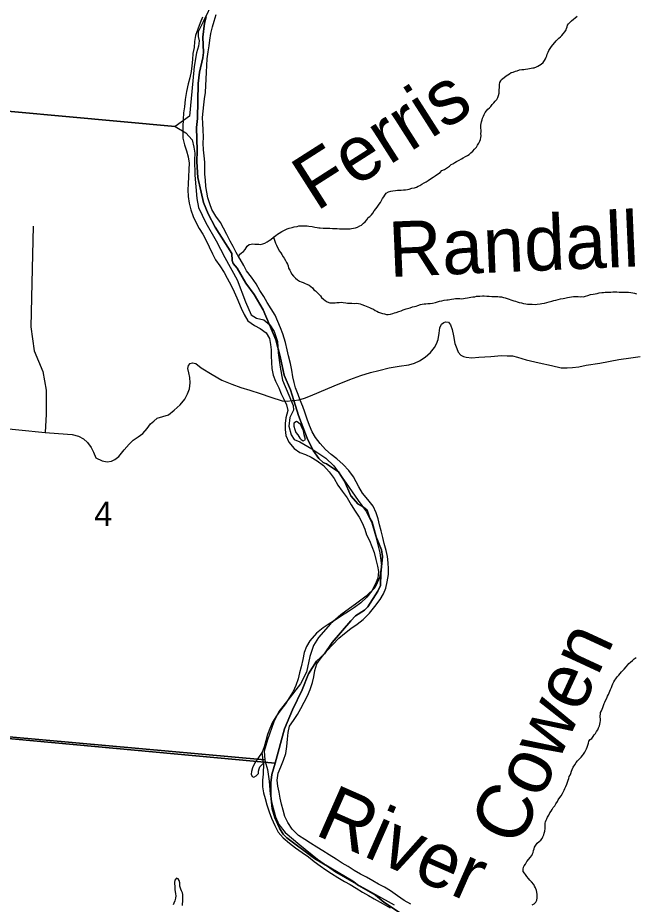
# Model space of a CAD drawing. Extents: x 0 to 1064, y 0 to 440.
# Drawn here: x 325.65 to 342.59, y 192.89 to 217.19 of the extents above; entities that cross this region are included whole.
import ezdxf

# ---------------------------------------------------------------- set-up
doc = ezdxf.new("R2010")
doc.units = 0
for name, color, linetype in [('GM_X_Major_River', 7, 'Continuous'), ('GM_X_Major_River_Text', 7, 'Continuous'), ('GM_X_Minor_Lake', 7, 'Continuous'), ('GM_X_Minor_River', 7, 'Continuous'), ('GM_X_Minor_River_Text', 7, 'Continuous'), ('GM_X_Section', 7, 'Continuous'), ('GM_X_Section_Text', 7, 'Continuous'), ('GM_X_State_Route', 7, 'Continuous'), ('GM_X_Township', 7, 'Continuous'), ('GM_X_Township_ROW', 7, 'Continuous')]:
    doc.layers.add(name, color=color, linetype=linetype)

msp = doc.modelspace()

# ---------------------------------------------------------------- linework, layer by layer
at = {"layer": 'GM_X_Major_River'}
msp.add_line((332.394, 196.751), (332.359, 197.052), dxfattribs=at)
for points in [[(330.721, 217.207), (330.651, 217.05), (330.588, 216.875), (330.531, 216.706), (330.498, 216.537), (330.489, 216.373), (330.456, 216.21), (330.448, 216.046), (330.427, 215.871), (330.406, 215.713), (330.373, 215.544), (330.328, 215.381), (330.276, 215.163), (330.248, 214.951), (330.221, 214.751), (330.2, 214.582), (330.185, 214.4), (330.182, 214.206), (330.18, 214.048), (330.183, 213.884), (330.223, 213.702), (330.281, 213.537), (330.327, 213.372), (330.349, 213.202), (330.346, 213.026), (330.331, 212.832), (330.322, 212.632), (330.319, 212.474), (330.322, 212.292), (330.35, 212.104), (330.396, 211.921), (330.466, 211.738), (330.542, 211.567), (330.63, 211.408), (330.731, 211.254), (330.82, 211.083), (330.902, 210.906), (330.99, 210.716), (331.079, 210.557), (331.198, 210.392), (331.31, 210.202), (331.399, 210.049), (331.505, 209.853), (331.587, 209.676), (331.664, 209.511), (331.781, 209.224), (331.857, 209.052), (331.964, 208.881), (332.144, 208.751), (332.3, 208.669), (332.469, 208.551), (332.557, 208.398), (332.585, 208.234), (332.601, 208.082), (332.598, 207.918), (332.608, 207.742), (332.617, 207.572), (332.657, 207.39), (332.721, 207.225), (332.81, 207.047), (332.88, 206.883)], [(330.903, 216.415), (330.917, 216.579), (330.951, 216.754), (330.996, 216.936), (331.035, 217.093), (331.092, 217.274)], [(331.718, 210.629), (331.641, 210.755), (331.564, 210.914), (331.475, 211.067), (331.387, 211.244), (331.299, 211.422), (331.21, 211.575), (331.085, 211.746), (330.973, 211.93), (330.92, 212.089), (330.868, 212.253), (330.84, 212.412), (330.812, 212.564), (330.797, 212.74), (330.787, 212.904), (330.784, 213.074), (330.78, 213.232), (330.765, 213.408), (330.749, 213.566), (330.74, 213.748), (330.742, 213.918), (330.733, 214.118), (330.724, 214.294), (330.72, 214.458), (330.741, 214.628), (330.756, 214.804), (330.777, 214.967), (330.798, 215.137), (330.813, 215.331), (330.822, 215.506), (330.831, 215.694), (330.834, 215.876), (330.849, 216.064), (330.876, 216.252), (330.903, 216.415)], [(333.8, 199.29), (333.852, 199.477), (333.97, 199.645), (334.124, 199.831), (334.291, 200.004), (334.458, 200.178), (334.611, 200.309), (334.784, 200.446), (334.956, 200.564), (335.122, 200.695), (335.294, 200.862), (335.443, 201.048), (335.592, 201.24), (335.685, 201.396), (335.742, 201.553), (335.787, 201.728), (335.821, 201.922), (335.823, 202.08), (335.814, 202.25), (335.792, 202.42), (335.758, 202.584), (335.701, 202.779), (335.661, 202.938), (335.615, 203.121), (335.575, 203.285), (335.535, 203.449), (335.477, 203.62), (335.395, 203.797), (335.252, 203.982), (335.109, 204.154), (335.002, 204.331), (334.855, 204.607), (334.73, 204.779), (334.58, 204.945), (334.407, 205.093), (334.251, 205.217), (334.095, 205.353), (333.946, 205.519), (333.821, 205.679), (333.726, 205.838), (333.65, 206.015), (333.592, 206.18), (333.528, 206.375), (333.469, 206.528), (333.399, 206.705), (333.341, 206.863), (333.271, 207.04), (333.231, 207.193), (333.197, 207.345), (333.169, 207.527), (333.13, 207.71), (333.078, 207.917), (333.038, 208.088), (332.999, 208.282), (332.924, 208.526), (332.859, 208.691), (332.789, 208.862), (332.707, 209.039), (332.606, 209.205), (332.488, 209.382), (332.399, 209.548), (332.292, 209.713), (332.192, 209.891), (332.061, 210.075), (331.93, 210.247), (331.848, 210.4), (331.753, 210.571), (331.718, 210.629)], [(332.88, 206.883), (332.95, 206.73), (333.021, 206.577), (333.055, 206.425), (333.003, 206.225), (332.982, 206.062), (332.986, 205.904), (333.008, 205.734), (333.084, 205.557), (333.233, 205.384), (333.389, 205.273), (333.546, 205.216), (333.703, 205.14), (333.865, 205.041), (334.033, 204.911), (334.195, 204.738), (334.326, 204.56), (334.432, 204.377), (334.545, 204.211), (334.682, 204.027), (334.8, 203.837), (334.907, 203.659), (335.013, 203.494), (335.096, 203.341), (335.166, 203.17), (335.218, 203.017), (335.295, 202.859), (335.365, 202.694), (335.423, 202.529), (335.475, 202.34), (335.515, 202.157), (335.543, 202.005), (335.528, 201.829), (335.458, 201.649), (335.364, 201.474), (335.228, 201.306), (335.062, 201.151), (334.89, 201.02), (334.718, 200.914), (334.534, 200.789), (334.356, 200.677), (334.191, 200.576), (334.025, 200.463), (333.846, 200.315), (333.661, 200.111), (333.567, 199.955), (333.51, 199.792), (333.471, 199.592), (333.425, 199.393), (333.38, 199.23), (333.341, 199.066), (333.277, 198.879), (333.208, 198.723), (333.096, 198.542), (332.996, 198.38), (332.866, 198.212), (332.748, 198.05), (332.642, 197.882), (332.561, 197.701), (332.503, 197.538), (332.458, 197.363), (332.407, 197.2), (332.359, 197.052)], [(333.293, 206.124), (333.226, 206.076), (333.224, 205.991), (333.253, 205.9), (333.282, 205.821), (333.336, 205.753), (333.389, 205.667)], [(333.389, 205.667), (333.425, 205.63), (333.479, 205.587), (333.541, 205.628), (333.523, 205.689), (333.506, 205.756), (333.49, 205.866), (333.454, 205.939), (333.413, 206.025), (333.341, 206.093), (333.293, 206.124)], [(336.433, 192.884), (336.252, 192.99), (336.066, 193.114), (335.874, 193.257), (335.712, 193.35), (335.549, 193.438), (335.386, 193.531), (335.212, 193.625), (335.055, 193.712), (334.881, 193.812), (334.712, 193.918), (334.55, 194.012), (334.381, 194.123), (334.195, 194.242), (334.021, 194.353), (333.852, 194.453), (333.684, 194.565), (333.521, 194.665), (333.353, 194.77), (333.18, 194.943), (333.061, 195.127), (332.979, 195.292), (332.933, 195.463), (332.887, 195.627), (332.853, 195.792), (332.819, 195.956), (332.785, 196.126), (332.763, 196.29), (332.791, 196.478), (332.866, 196.653), (332.942, 196.84), (333.005, 197.015), (333.033, 197.215), (333.048, 197.415), (333.069, 197.596), (333.108, 197.772), (333.214, 197.928), (333.32, 198.09), (333.413, 198.252), (333.507, 198.427), (333.595, 198.601), (333.671, 198.776), (333.734, 198.963), (333.773, 199.12), (333.8, 199.29)], [(332.359, 197.052), (332.157, 196.767), (332.088, 196.629), (332.063, 196.526), (332.055, 196.453), (332.079, 196.392), (332.127, 196.373), (332.194, 196.402), (332.256, 196.474), (332.257, 196.535), (332.276, 196.595), (332.295, 196.65), (332.394, 196.751)], [(332.394, 196.751), (332.383, 196.448), (332.362, 196.285), (332.366, 196.109), (332.394, 195.944), (332.44, 195.786), (332.479, 195.609), (332.543, 195.42), (332.613, 195.249), (332.701, 195.041), (332.796, 194.864), (332.927, 194.71), (333.107, 194.562), (333.269, 194.432), (333.449, 194.308), (333.623, 194.184), (333.779, 194.06), (333.941, 193.942), (334.097, 193.83), (334.26, 193.731), (334.428, 193.619), (334.609, 193.513), (334.765, 193.426), (334.928, 193.326), (335.102, 193.22), (335.271, 193.127), (335.427, 193.039), (335.674, 192.896), (335.861, 192.79)]]:
    msp.add_lwpolyline(points, dxfattribs=at)
at = {"layer": 'GM_X_Minor_Lake'}
msp.add_lwpolyline([(330.167, 192.853), (330.174, 192.907), (330.181, 192.95), (330.182, 193.005), (330.183, 193.047), (330.184, 193.096), (330.18, 193.151), (330.168, 193.2), (330.139, 193.255), (330.128, 193.298), (330.099, 193.378), (330.1, 193.42), (330.095, 193.469), (330.078, 193.536), (330.049, 193.579), (330.007, 193.598), (329.963, 193.55), (329.955, 193.478), (329.958, 193.344), (329.963, 193.283), (329.968, 193.234), (329.979, 193.173), (329.984, 193.118), (329.976, 193.051), (329.962, 192.984), (329.93, 192.918), (329.911, 192.87)], dxfattribs=at)
at = {"layer": 'GM_X_Minor_River'}
for points in [[(340.715, 216.941), (340.728, 216.983), (340.759, 217.025), (340.835, 217.109), (340.89, 217.15), (340.934, 217.186), (340.996, 217.234)], [(337.103, 212.855), (337.165, 212.897), (337.239, 212.95), (337.283, 212.998), (337.351, 213.033), (337.407, 213.069), (337.493, 213.122), (337.537, 213.164), (337.586, 213.187), (337.636, 213.223), (337.685, 213.246), (337.753, 213.282), (337.821, 213.323), (337.864, 213.346), (337.932, 213.382), (337.982, 213.411), (338.031, 213.441), (338.075, 213.483), (338.131, 213.536), (338.181, 213.59), (338.231, 213.644), (338.263, 213.692), (338.3, 213.752), (338.326, 213.807), (338.339, 213.849), (338.353, 213.91), (338.36, 213.952), (338.355, 214.019), (338.356, 214.062), (338.357, 214.104), (338.352, 214.159), (338.353, 214.202), (338.354, 214.245), (338.361, 214.293), (338.369, 214.336), (338.388, 214.39), (338.395, 214.432), (338.421, 214.487), (338.446, 214.541), (338.472, 214.589), (338.51, 214.637), (338.547, 214.679), (338.585, 214.721), (338.628, 214.757), (338.666, 214.811), (338.71, 214.853), (338.747, 214.901), (338.791, 214.949), (338.817, 215.003), (338.836, 215.057), (338.85, 215.124), (338.857, 215.179), (338.858, 215.221), (338.859, 215.264), (338.86, 215.313), (338.861, 215.355), (338.869, 215.41), (338.9, 215.458), (338.919, 215.5), (338.988, 215.548), (339.05, 215.595), (339.093, 215.625), (339.136, 215.655), (339.18, 215.684), (339.241, 215.701), (339.303, 215.725), (339.346, 215.736), (339.407, 215.759), (339.475, 215.77), (339.53, 215.775), (339.578, 215.78), (339.64, 215.792), (339.683, 215.797), (339.732, 215.808), (339.774, 215.813), (339.817, 215.819), (339.873, 215.842), (339.916, 215.86), (339.959, 215.889), (340.002, 215.919), (340.058, 215.966), (340.096, 216.021), (340.128, 216.063), (340.141, 216.105), (340.16, 216.147), (340.173, 216.19), (340.193, 216.244), (340.218, 216.292), (340.25, 216.346), (340.288, 216.401), (340.326, 216.449), (340.382, 216.515), (340.413, 216.557), (340.488, 216.634), (340.538, 216.664), (340.575, 216.706), (340.613, 216.748), (340.657, 216.802), (340.689, 216.856), (340.702, 216.898), (340.715, 216.941)], [(331.718, 210.629), (331.735, 210.695), (331.791, 210.743), (331.84, 210.778), (331.89, 210.832), (331.916, 210.88), (331.941, 210.923), (332.003, 210.97), (332.058, 210.981), (332.101, 210.987), (332.156, 210.986), (332.217, 210.978), (332.266, 210.978), (332.308, 210.977), (332.376, 210.994), (332.431, 211.011), (332.493, 211.046), (332.549, 211.082), (332.592, 211.112), (332.667, 211.171), (332.729, 211.219), (332.772, 211.26), (332.822, 211.284), (332.89, 211.331), (332.945, 211.355), (332.988, 211.378), (333.044, 211.402), (333.099, 211.419), (333.179, 211.442), (333.234, 211.459), (333.314, 211.47), (333.363, 211.481), (333.424, 211.486), (333.467, 211.485), (333.534, 211.484), (333.589, 211.483), (333.637, 211.476), (333.722, 211.462), (333.795, 211.449), (333.862, 211.435), (333.905, 211.434), (333.948, 211.434), (334.027, 211.42), (334.087, 211.419), (334.142, 211.418), (334.209, 211.417), (334.282, 211.409), (334.343, 211.408), (334.411, 211.413), (334.478, 211.406), (334.539, 211.405), (334.6, 211.404), (334.661, 211.402), (334.716, 211.407), (334.764, 211.407), (334.807, 211.412), (334.856, 211.417), (334.917, 211.428), (334.973, 211.445), (335.034, 211.481), (335.078, 211.504), (335.134, 211.558), (335.177, 211.594), (335.221, 211.648), (335.265, 211.714), (335.309, 211.738), (335.352, 211.785), (335.39, 211.833), (335.422, 211.9), (335.478, 211.96), (335.523, 212.026), (335.566, 212.08), (335.598, 212.122), (335.63, 212.176), (335.655, 212.236), (335.693, 212.284), (335.718, 212.327), (335.756, 212.381), (335.818, 212.416), (335.88, 212.439), (335.935, 212.444), (336.008, 212.455), (336.069, 212.46), (336.118, 212.465), (336.167, 212.464), (336.234, 212.469), (336.283, 212.468), (336.338, 212.48), (336.387, 212.491), (336.461, 212.514), (336.528, 212.531), (336.584, 212.548), (336.633, 212.572), (336.676, 212.595), (336.732, 212.631), (336.793, 212.66), (336.855, 212.695), (336.911, 212.731), (336.973, 212.772), (337.041, 212.82), (337.103, 212.855)], [(332.667, 211.171), (332.718, 211.012), (332.747, 210.957), (332.77, 210.907), (332.806, 210.846), (332.823, 210.803), (332.864, 210.747), (332.894, 210.698), (332.929, 210.637), (332.959, 210.594), (332.994, 210.538), (333.023, 210.477), (333.046, 210.434), (333.064, 210.385), (333.081, 210.323), (333.11, 210.268), (333.139, 210.213), (333.163, 210.17), (333.21, 210.108), (333.27, 210.052), (333.323, 210.003), (333.378, 209.971), (333.42, 209.946), (333.481, 209.933), (333.535, 209.907), (333.583, 209.882), (333.643, 209.857), (333.685, 209.825), (333.733, 209.788), (333.775, 209.726), (333.817, 209.701), (333.865, 209.658), (333.912, 209.608), (333.954, 209.565), (333.984, 209.522), (334.038, 209.478), (334.085, 209.435), (334.139, 209.397), (334.206, 209.378), (334.261, 209.371), (334.31, 209.37), (334.359, 209.375), (334.407, 209.38), (334.469, 209.385), (334.518, 209.39), (334.578, 209.383), (334.645, 209.376), (334.694, 209.369), (334.755, 209.362), (334.81, 209.361), (334.883, 209.359), (334.95, 209.364), (334.993, 209.357), (335.041, 209.344), (335.09, 209.331), (335.162, 209.305), (335.211, 209.286), (335.253, 209.267), (335.295, 209.248), (335.356, 209.223), (335.404, 209.198), (335.458, 209.166), (335.5, 209.147), (335.548, 209.122), (335.603, 209.103), (335.651, 209.083), (335.706, 209.07), (335.761, 209.057), (335.809, 209.056), (335.877, 209.067), (335.938, 209.084), (335.987, 209.096), (336.03, 209.113), (336.104, 209.136), (336.165, 209.159), (336.221, 209.183), (336.301, 209.205), (336.344, 209.217), (336.411, 209.24), (336.473, 209.263), (336.528, 209.274), (336.577, 209.286), (336.62, 209.303), (336.7, 209.326), (336.743, 209.337), (336.798, 209.342), (336.841, 209.348), (336.896, 209.353), (336.963, 209.358), (337.024, 209.369), (337.11, 209.385), (337.165, 209.403), (337.221, 209.42), (337.282, 209.431), (337.349, 209.448), (337.417, 209.453), (337.459, 209.458), (337.502, 209.463), (337.551, 209.475), (337.612, 209.486), (337.655, 209.491)], [(337.655, 209.491), (337.716, 209.49), (337.771, 209.489), (337.832, 209.488), (337.875, 209.493), (337.918, 209.498), (337.985, 209.509), (338.077, 209.526), (338.132, 209.537), (338.187, 209.542), (338.236, 209.554), (338.279, 209.559), (338.328, 209.558), (338.401, 209.563), (338.444, 209.568), (338.511, 209.561), (338.578, 209.559), (338.657, 209.552), (338.724, 209.551), (338.773, 209.55), (338.815, 209.543), (338.864, 209.536), (338.919, 209.535), (338.974, 209.522), (339.022, 209.509), (339.071, 209.49), (339.125, 209.47), (339.173, 209.457), (339.258, 209.425), (339.301, 209.418), (339.349, 209.399), (339.398, 209.386), (339.464, 209.373), (339.519, 209.36), (339.586, 209.346), (339.634, 209.339), (339.689, 209.338), (339.762, 209.337), (339.842, 209.329), (339.897, 209.334), (339.976, 209.345), (340.025, 209.356), (340.093, 209.367), (340.16, 209.384), (340.228, 209.401), (340.301, 209.418), (340.356, 209.436), (340.405, 209.447), (340.467, 209.464), (340.534, 209.481), (340.608, 209.492), (340.657, 209.503), (340.724, 209.52), (340.786, 209.531), (340.841, 209.542), (340.89, 209.548), (340.951, 209.546), (341.024, 209.545), (341.072, 209.538), (341.115, 209.543), (341.17, 209.542), (341.219, 209.56), (341.281, 209.577), (341.361, 209.6), (341.434, 209.611), (341.489, 209.622), (341.544, 209.633), (341.6, 209.644), (341.667, 209.655), (341.71, 209.66), (341.759, 209.666), (341.813, 209.665), (341.868, 209.67), (341.917, 209.669), (341.972, 209.674), (342.027, 209.673), (342.076, 209.672), (342.143, 209.665), (342.204, 209.664), (342.259, 209.669), (342.308, 209.668), (342.35, 209.667), (342.399, 209.666), (342.46, 209.659), (342.515, 209.652), (342.563, 209.639), (342.618, 209.619)], [(340.335, 195.54), (340.379, 195.581), (340.411, 195.636), (340.449, 195.702), (340.474, 195.744), (340.519, 195.816), (340.55, 195.858), (340.588, 195.918), (340.62, 195.973), (340.639, 196.015), (340.652, 196.057), (340.678, 196.112), (340.71, 196.178), (340.729, 196.232), (340.743, 196.287), (340.762, 196.329), (340.775, 196.384), (340.801, 196.426), (340.82, 196.474), (340.84, 196.535), (340.859, 196.577), (340.885, 196.643), (340.929, 196.71), (340.967, 196.77), (341.005, 196.818), (341.055, 196.872), (341.105, 196.919), (341.136, 196.961), (341.168, 197.003), (341.199, 197.052), (341.225, 197.094), (341.25, 197.148), (341.269, 197.19), (341.289, 197.251), (341.303, 197.305), (341.316, 197.36), (341.347, 197.402), (341.391, 197.432), (341.429, 197.486), (341.46, 197.528), (341.492, 197.57), (341.523, 197.618), (341.561, 197.672), (341.581, 197.726), (341.606, 197.781), (341.613, 197.823), (341.62, 197.872), (341.628, 197.92), (341.629, 197.969), (341.624, 198.012), (341.625, 198.054), (341.632, 198.097), (341.633, 198.139), (341.658, 198.188), (341.677, 198.23), (341.697, 198.284), (341.716, 198.333), (341.736, 198.387), (341.755, 198.429), (341.768, 198.472), (341.806, 198.538), (341.82, 198.586), (341.851, 198.634), (341.89, 198.725), (341.903, 198.773), (341.935, 198.828), (341.954, 198.882), (341.974, 198.93), (341.999, 198.985), (342.025, 199.027), (342.05, 199.069), (342.088, 199.123), (342.132, 199.165), (342.175, 199.213), (342.207, 199.261), (342.282, 199.333), (342.338, 199.392), (342.382, 199.446), (342.413, 199.488), (342.457, 199.524), (342.513, 199.572), (342.556, 199.614), (342.612, 199.655)], [(339.763, 192.872), (339.812, 192.901), (339.856, 192.943), (339.888, 192.997), (339.895, 193.058), (339.896, 193.107), (339.891, 193.15), (339.887, 193.217), (339.875, 193.259), (339.847, 193.339), (339.823, 193.382), (339.8, 193.431), (339.74, 193.499), (339.699, 193.549), (339.657, 193.592), (339.61, 193.648), (339.574, 193.697), (339.545, 193.74), (339.515, 193.783), (339.51, 193.844), (339.524, 193.899), (339.543, 193.941), (339.575, 193.989), (339.613, 194.055), (339.663, 194.122), (339.707, 194.169), (339.745, 194.223), (339.77, 194.266), (339.783, 194.308), (339.796, 194.356), (339.81, 194.405), (339.823, 194.453), (339.855, 194.508), (339.899, 194.562), (339.948, 194.603), (339.992, 194.645), (340.036, 194.693), (340.055, 194.735), (340.075, 194.79), (340.088, 194.832), (340.107, 194.892), (340.115, 194.965), (340.117, 195.044), (340.118, 195.105), (340.125, 195.148), (340.138, 195.19), (340.158, 195.232), (340.183, 195.275), (340.215, 195.329), (340.247, 195.389), (340.278, 195.437), (340.31, 195.485), (340.335, 195.54)]]:
    msp.add_lwpolyline(points, dxfattribs=at)
at = {"layer": 'GM_X_Section'}
for points in [[(331.02, 217.659), (330.737, 217.082), (330.599, 216.8), (330.603, 216.672), (330.625, 216.557), (330.61, 216.406), (330.559, 216.231), (330.486, 215.857), (330.455, 215.457), (330.359, 214.489), (329.967, 214.211), (322.568, 214.885), (323.945, 229.294)], [(322.568, 214.885), (329.967, 214.211), (330.266, 214.037), (330.433, 213.846), (330.484, 213.645), (330.511, 213.481), (330.496, 213.293), (330.507, 212.875), (330.562, 212.232), (330.613, 211.989), (330.811, 211.567), (331.094, 211.078), (331.334, 210.619), (331.669, 210.007), (331.901, 209.403), (332.058, 209.049), (332.202, 208.956), (332.401, 208.904), (332.568, 208.774), (332.68, 208.59), (332.779, 208.316), (332.798, 208.006), (332.845, 207.606), (332.912, 207.253), (333.086, 206.844), (333.209, 206.563), (333.213, 206.43), (333.118, 206.232), (333.09, 205.996), (333.146, 205.753), (333.235, 205.624), (333.391, 205.566), (333.715, 205.373), (334.099, 205.112), (334.319, 204.902), (334.656, 204.43), (334.987, 203.957), (335.218, 203.644), (335.364, 203.339), (335.467, 202.992), (335.581, 202.523), (335.623, 202.171), (335.575, 201.833), (335.443, 201.562), (335.208, 201.33), (334.951, 201.141), (334.509, 200.821), (334.232, 200.578), (333.904, 200.201), (333.761, 199.98), (333.659, 199.679), (333.573, 199.25), (333.404, 198.932), (333.057, 198.477), (332.815, 198.172), (332.671, 197.884), (332.505, 197.39), (332.408, 197.083), (332.429, 196.846), (321.14, 197.859)], [(319.799, 181.959), (321.14, 197.859), (332.429, 196.846), (332.434, 196.798), (332.497, 196.584), (332.546, 196.256), (332.576, 195.904), (332.62, 195.655), (332.717, 195.284), (332.816, 195.07), (332.988, 194.849), (333.388, 194.515), (333.872, 194.119), (334.393, 193.758), (334.867, 193.484), (335.971, 192.871)]]:
    msp.add_lwpolyline(points, dxfattribs=at)
at = {"layer": 'GM_X_State_Route'}
msp.add_lwpolyline([(324.751, 205.984), (325.683, 205.89), (326.406, 205.82), (326.525, 205.809), (327.148, 205.76), (327.323, 205.716), (327.456, 205.648), (327.57, 205.544), (327.666, 205.409), (327.731, 205.281), (327.796, 205.129), (327.971, 205.043), (328.104, 205.017), (328.226, 205.034), (328.317, 205.075), (328.427, 205.165), (328.568, 205.34), (328.709, 205.502), (328.819, 205.61), (328.953, 205.699), (329.087, 205.795), (329.198, 205.933), (329.29, 206.06), (329.382, 206.131), (329.479, 206.209), (329.631, 206.256), (329.783, 206.303), (329.942, 206.429), (330.107, 206.579), (330.236, 206.729), (330.31, 206.88), (330.36, 207.019), (330.38, 207.182), (330.369, 207.328), (330.34, 207.455), (330.317, 207.577), (330.336, 207.655), (330.379, 207.709), (330.446, 207.733), (330.536, 207.714), (330.687, 207.591), (330.982, 207.406), (331.247, 207.258), (331.524, 207.14), (331.772, 207.053), (332.02, 206.978), (332.304, 206.89), (332.594, 206.79), (332.908, 206.69), (333.041, 206.677), (333.174, 206.693), (333.22, 206.699), (333.356, 206.716), (333.514, 206.763), (333.679, 206.822), (333.916, 206.928), (334.33, 207.1), (334.761, 207.272), (335.06, 207.384), (335.327, 207.46), (335.558, 207.518), (335.837, 207.588), (336.116, 207.634), (336.377, 207.673), (336.535, 207.72), (336.669, 207.786), (336.822, 207.881), (336.968, 208.013), (337.085, 208.145), (337.134, 208.254), (337.178, 208.369), (337.204, 208.544), (337.23, 208.689), (337.273, 208.786), (337.334, 208.834), (337.383, 208.851), (337.461, 208.845), (337.521, 208.771), (337.568, 208.644), (337.603, 208.467), (337.637, 208.255), (337.69, 208.121), (337.732, 208.017), (337.804, 207.938), (337.876, 207.907), (337.949, 207.882), (338.106, 207.868), (338.3, 207.885), (338.621, 207.906), (338.919, 207.933), (339.076, 207.925), (339.221, 207.918), (339.354, 207.88), (339.59, 207.811), (339.953, 207.729), (340.285, 207.652), (340.551, 207.595), (340.715, 207.588), (340.866, 207.604), (341.036, 207.615), (341.243, 207.661), (341.613, 207.718), (342.135, 207.816), (342.463, 207.867), (342.724, 207.901)], dxfattribs=at)
at = {"layer": 'GM_X_Township'}
for points in [[(330.822, 217.219), (330.776, 217.037), (330.729, 216.659), (330.744, 216.233), (330.73, 216.089), (330.634, 215.698), (330.597, 215.383), (330.581, 214.429), (330.557, 214.184), (330.571, 213.553), (330.56, 213.242), (330.589, 212.806), (330.746, 212.125), (330.871, 211.815), (331.064, 211.446), (331.522, 210.729), (331.528, 210.536), (331.564, 210.452), (331.669, 210.321), (331.905, 209.913), (332.135, 209.603), (332.384, 209.182), (332.729, 208.363), (332.847, 207.907), (332.958, 207.389), (333.129, 206.989), (333.22, 206.699), (333.349, 206.287), (333.593, 205.661), (333.755, 205.323), (333.906, 205.106), (334.028, 205.001), (334.122, 204.962), (334.445, 204.738), (334.614, 204.484), (334.784, 204.081), (334.989, 203.856), (335.138, 203.774), (335.231, 203.688), (335.303, 203.472), (335.367, 203.363), (335.485, 202.96), (335.625, 202.602), (335.652, 202.42), (335.605, 201.957), (335.602, 201.628), (335.53, 201.468), (335.254, 201.042), (335.161, 200.944), (334.916, 200.794), (334.787, 200.658), (334.276, 200.064), (334.065, 199.755), (333.844, 199.548), (333.621, 199.202), (333.451, 198.763), (333.185, 198.22), (332.966, 197.696), (332.707, 196.758), (321.129, 197.825)], [(336.145, 192.639), (335.694, 192.944), (335.463, 193.135), (334.994, 193.404), (334.841, 193.518), (333.787, 194.142), (333.034, 194.704), (332.927, 194.806), (332.831, 194.976), (332.703, 195.259), (332.63, 195.504), (332.594, 195.869), (332.596, 196.216), (332.621, 196.442), (332.707, 196.758), (332.966, 197.696), (333.185, 198.22), (333.451, 198.763), (333.621, 199.202), (333.844, 199.548), (334.065, 199.755), (334.276, 200.064), (334.787, 200.658), (334.916, 200.794), (335.161, 200.944), (335.254, 201.042), (335.53, 201.468), (335.602, 201.628), (335.605, 201.957), (335.652, 202.42), (335.625, 202.602), (335.485, 202.96), (335.367, 203.363), (335.303, 203.472), (335.231, 203.688), (335.138, 203.774), (334.989, 203.856), (334.784, 204.081), (334.614, 204.484), (334.445, 204.738), (334.122, 204.962), (334.028, 205.001), (333.906, 205.106), (333.755, 205.323), (333.593, 205.661), (333.349, 206.287), (333.22, 206.699), (333.129, 206.989), (332.958, 207.389), (332.847, 207.907), (332.729, 208.363), (332.384, 209.182), (332.135, 209.603), (331.905, 209.913), (331.669, 210.321), (331.564, 210.452), (331.528, 210.536), (331.522, 210.729), (331.064, 211.446), (330.871, 211.815), (330.746, 212.125), (330.589, 212.806), (330.56, 213.242), (330.571, 213.553), (330.557, 214.184), (330.581, 214.429), (330.597, 215.383), (330.634, 215.698), (330.73, 216.089), (330.744, 216.233), (330.729, 216.659), (330.776, 217.037), (330.822, 217.219)], [(288.677, 200.756), (304.391, 199.334), (304.458, 199.327), (305.021, 199.277), (307.906, 199.009), (308.627, 198.944), (321.129, 197.825), (332.707, 196.758), (332.621, 196.442), (332.596, 196.216), (332.594, 195.869), (332.63, 195.504), (332.703, 195.259), (332.831, 194.976), (332.927, 194.806), (333.034, 194.704), (333.787, 194.142), (334.841, 193.518), (334.994, 193.404), (335.463, 193.135), (335.694, 192.944), (336.145, 192.639)]]:
    msp.add_lwpolyline(points, dxfattribs=at)
at = {"layer": 'GM_X_Township_ROW'}
msp.add_lwpolyline([(326.073, 211.474), (326.043, 209.916), (326.012, 208.717), (326.102, 208.058), (326.342, 207.488), (326.432, 206.979), (326.432, 206.32), (326.406, 205.82)], dxfattribs=at)

# ---------------------------------------------------------------- texts
at = {"layer": 'GM_X_Major_River_Text'}
msp.add_text('River', height=1.5151, rotation=336.2415, dxfattribs=at).set_placement((333.759, 194.808))
at = {"layer": 'GM_X_Minor_River_Text'}
for s, height, rotation, p in [('Ferris', 1.5152, 32.5246, (333.84, 211.865)), ('Randall', 1.5151, 2.4627, (335.849, 210.081)), ('Cowen', 1.5151, 65.1859, (339.379, 194.415))]:
    msp.add_text(s, height=height, rotation=rotation, dxfattribs=at).set_placement(p)
at = {"layer": 'GM_X_Section_Text'}
msp.add_text('4', height=0.67, rotation=0, dxfattribs=at).set_placement((327.749, 203.256))

doc.saveas('drawing.dxf')
